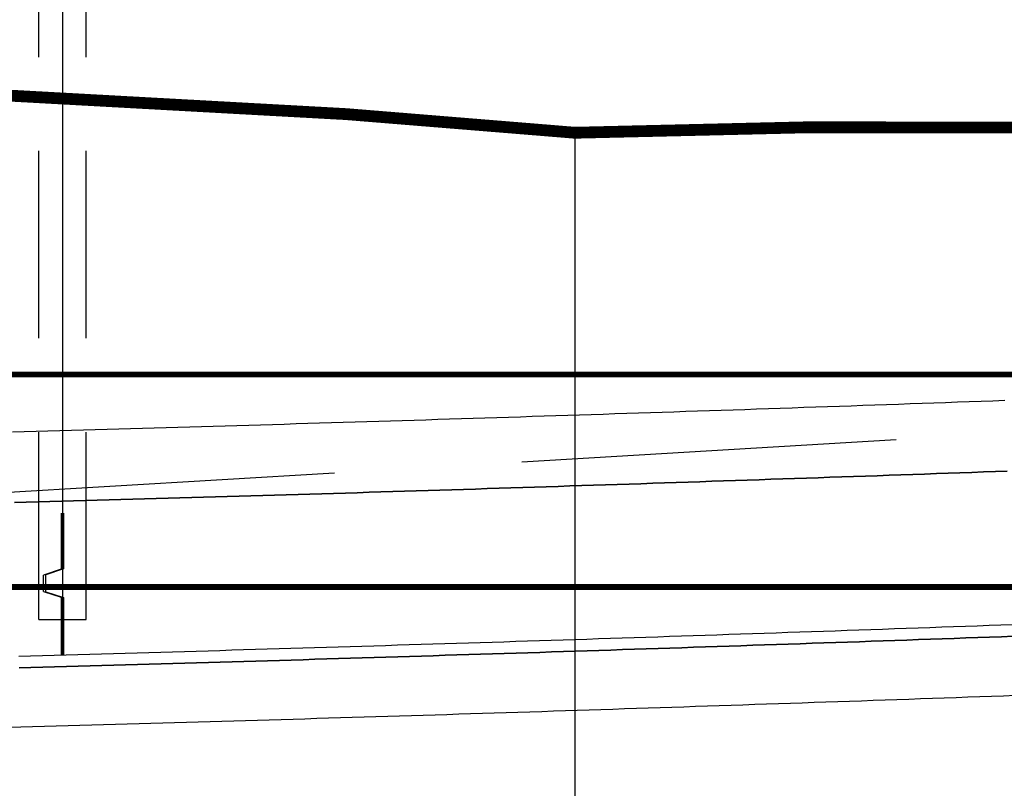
# Model space of a CAD drawing. Header units: metres. Extents: x 3458045 to 3462392, y 5482308 to 5484762.
# Tile 368 of 458: x 3461203 to 3461211, y 5483998 to 5484005. Entities that reach past the tile are written whole.
import ezdxf

# ---------------------------------------------------------------- set-up
doc = ezdxf.new("R2010")
doc.units = ezdxf.units.M
for name, pattern in [('AUSGEZOGEN', [2, 1, 1]), ('VERDECKT', [9.525, 6.35, -3.175]), ('VERDECKT2', [4.7625, 3.175, -1.5875])]:
    doc.linetypes.add(name, pattern=pattern)
for name, color, linetype in [('SP_FUGENBÄNDER', 2, 'AUSGEZOGEN'), ('SP_GELÄNDE-BESTAND', 251, 'CONTINUOUS'), ('SP_GRADIENTE', 3, 'CONTINUOUS'), ('SP_HW10', 170, 'VERDECKT'), ('SP_HW100', 170, 'VERDECKT'), ('SP_Tangentenband', 1, 'CONTINUOUS'), ('SP_Trogwand_L7+8', 2, 'CONTINUOUS'), ('SP_Tunnelsohle_L6-Schnitt', 2, 'CONTINUOUS'), ('SP_Tunnelsohle_L7+8-Schnitt', 2, 'CONTINUOUS'), ('SP_Tunnelsohle_Sauberkeitsschicht', 1, 'CONTINUOUS')]:
    doc.layers.add(name, color=color, linetype=linetype)
doc.layers.add('SP_HILF', color=6, linetype='CONTINUOUS', plot=False)
doc.layers.add('SP_Höhenplan-Beschriftung-Linien-Bestandsgelände', color=7, linetype='CONTINUOUS', lineweight=25)

msp = doc.modelspace()

# ---------------------------------------------------------------- linework, layer by layer
at = {"layer": 'SP_FUGENBÄNDER', "color": 1, "linetype": 'VERDECKT2', "ltscale": 0.5}
for p, q in [((3461202.9844, 5483999.7119), (3461202.9844, 5484006.4167)), ((3461203.3844, 5483999.712), (3461203.3844, 5484006.4168))]:
    msp.add_line(p, q, dxfattribs=at)
at = {"layer": 'SP_FUGENBÄNDER'}
msp.add_lwpolyline([(3461202.9844, 5483999.7119), (3461203.3844, 5483999.712)], dxfattribs=at)
at = {"layer": 'SP_GELÄNDE-BESTAND', "const_width": 0.1}
msp.add_lwpolyline([(3461194.1844, 5484004.6188), (3461199.1844, 5484004.344), (3461204.1844, 5484004.0692), (3461205.5877, 5484003.992), (3461207.2462, 5484003.857), (3461207.5222, 5484003.8343), (3461209.1844, 5484003.8732), (3461209.4943, 5484003.8805), (3461214.1844, 5484003.8739)], dxfattribs=at)
at = {"layer": 'SP_GRADIENTE'}
msp.add_lwpolyline([(3461202.7619, 5484001.3011), (3461202.8619, 5484001.3038), (3461202.9619, 5484001.3066), (3461203.0619, 5484001.3094), (3461203.1619, 5484001.3122), (3461203.2619, 5484001.315), (3461203.3619, 5484001.3179), (3461203.4619, 5484001.3207), (3461203.5619, 5484001.3235), (3461203.6619, 5484001.3264), (3461203.7619, 5484001.3292), (3461203.8619, 5484001.3321), (3461203.9619, 5484001.335), (3461204.0619, 5484001.3379), (3461204.1619, 5484001.3408), (3461204.2619, 5484001.3437), (3461204.3619, 5484001.3466), (3461204.4619, 5484001.3495), (3461204.5619, 5484001.3525), (3461204.6619, 5484001.3554), (3461204.7619, 5484001.3584), (3461204.8619, 5484001.3614), (3461204.9619, 5484001.3643), (3461205.0619, 5484001.3673), (3461205.1619, 5484001.3703), (3461205.2619, 5484001.3733), (3461205.3619, 5484001.3763), (3461205.4619, 5484001.3794), (3461205.5619, 5484001.3824), (3461205.6619, 5484001.3855), (3461205.7619, 5484001.3885), (3461205.8619, 5484001.3916), (3461205.9619, 5484001.3947), (3461206.0619, 5484001.3978), (3461206.1619, 5484001.4009), (3461206.2619, 5484001.404), (3461206.3619, 5484001.4071), (3461206.4619, 5484001.4102), (3461206.5619, 5484001.4134), (3461206.6619, 5484001.4165), (3461206.7619, 5484001.4197), (3461206.8619, 5484001.4228), (3461206.9619, 5484001.426), (3461207.0619, 5484001.4292), (3461207.1619, 5484001.4324), (3461207.2619, 5484001.4356), (3461207.3619, 5484001.4388), (3461207.4619, 5484001.442), (3461207.5619, 5484001.4453), (3461207.6619, 5484001.4485), (3461207.7619, 5484001.4518), (3461207.8619, 5484001.455), (3461207.9619, 5484001.4583), (3461208.0619, 5484001.4616), (3461208.1619, 5484001.4649), (3461208.2619, 5484001.4682), (3461208.3619, 5484001.4715), (3461208.4619, 5484001.4749), (3461208.5619, 5484001.4782), (3461208.6619, 5484001.4815), (3461208.7619, 5484001.4849), (3461208.8619, 5484001.4883), (3461208.9619, 5484001.4916), (3461209.0619, 5484001.495), (3461209.1619, 5484001.4984), (3461209.2619, 5484001.5018), (3461209.3619, 5484001.5052), (3461209.4619, 5484001.5087), (3461209.5619, 5484001.5121), (3461209.6619, 5484001.5155), (3461209.7619, 5484001.519), (3461209.8619, 5484001.5225), (3461209.9619, 5484001.5259), (3461210.0619, 5484001.5294), (3461210.1619, 5484001.5329), (3461210.2619, 5484001.5364), (3461210.3619, 5484001.5399), (3461210.4619, 5484001.5435), (3461210.5619, 5484001.547), (3461210.6619, 5484001.5505), (3461210.7619, 5484001.5541), (3461210.8619, 5484001.5577), (3461210.9619, 5484001.5612), (3461211.0619, 5484001.5648), (3461211.1619, 5484001.5684)], dxfattribs=at)
at = {"layer": 'SP_HILF', "color": 1}
for points in [[(3461211.1835, 5484000.9688), (3461211.0834, 5484000.9652), (3461210.9834, 5484000.9616), (3461210.8833, 5484000.958), (3461210.7833, 5484000.9545), (3461210.6832, 5484000.9509), (3461210.5831, 5484000.9474), (3461210.4831, 5484000.9438), (3461210.383, 5484000.9403), (3461210.283, 5484000.9368), (3461210.1829, 5484000.9333), (3461210.0828, 5484000.9298), (3461209.9828, 5484000.9263), (3461209.8827, 5484000.9228), (3461209.7827, 5484000.9194), (3461209.6826, 5484000.9159), (3461209.5825, 5484000.9125), (3461209.4825, 5484000.909), (3461209.3824, 5484000.9056), (3461209.2824, 5484000.9022), (3461209.1823, 5484000.8988), (3461209.0822, 5484000.8954), (3461208.9822, 5484000.892), (3461208.8821, 5484000.8886), (3461208.7821, 5484000.8852), (3461208.682, 5484000.8819), (3461208.5819, 5484000.8785), (3461208.4819, 5484000.8752), (3461208.3818, 5484000.8719), (3461208.2818, 5484000.8685), (3461208.1817, 5484000.8652), (3461208.0817, 5484000.8619), (3461207.9816, 5484000.8586), (3461207.8815, 5484000.8554), (3461207.7815, 5484000.8521), (3461207.6814, 5484000.8488), (3461207.5814, 5484000.8456), (3461207.4813, 5484000.8424), (3461207.3812, 5484000.8391), (3461207.2812, 5484000.8359), (3461207.1811, 5484000.8327), (3461207.0811, 5484000.8295), (3461206.981, 5484000.8263), (3461206.8809, 5484000.8231), (3461206.7809, 5484000.82), (3461206.6808, 5484000.8168), (3461206.5808, 5484000.8136), (3461206.4807, 5484000.8105), (3461206.3806, 5484000.8074), (3461206.2806, 5484000.8043), (3461206.1805, 5484000.8011), (3461206.0805, 5484000.798), (3461205.9804, 5484000.795), (3461205.8803, 5484000.7919), (3461205.7803, 5484000.7888), (3461205.6802, 5484000.7857), (3461205.5802, 5484000.7827), (3461205.4801, 5484000.7797), (3461205.38, 5484000.7766), (3461205.28, 5484000.7736), (3461205.1799, 5484000.7706), (3461205.0799, 5484000.7676), (3461204.9798, 5484000.7646), (3461204.8798, 5484000.7616), (3461204.7797, 5484000.7586), (3461204.6796, 5484000.7557), (3461204.5796, 5484000.7527), (3461204.4795, 5484000.7498), (3461204.3795, 5484000.7469), (3461204.2794, 5484000.7439), (3461204.1793, 5484000.741), (3461204.0793, 5484000.7381), (3461203.9792, 5484000.7352), (3461203.8792, 5484000.7324), (3461203.7791, 5484000.7295), (3461203.679, 5484000.7266), (3461203.579, 5484000.7238), (3461203.4789, 5484000.7209), (3461203.3789, 5484000.7181), (3461203.2788, 5484000.7153), (3461203.1787, 5484000.7125), (3461203.0787, 5484000.7097), (3461202.9786, 5484000.7069), (3461202.8786, 5484000.7041), (3461202.7785, 5484000.7013)], [(3461202.8144, 5483999.4018), (3461202.9146, 5483999.4046), (3461203.0148, 5483999.4074), (3461203.1149, 5483999.4102), (3461203.2151, 5483999.413), (3461203.3153, 5483999.4158), (3461203.4155, 5483999.4186), (3461203.5157, 5483999.4214), (3461203.6159, 5483999.4243), (3461203.7161, 5483999.4271), (3461203.8163, 5483999.43), (3461203.9165, 5483999.4329), (3461204.0166, 5483999.4358), (3461204.1168, 5483999.4387), (3461204.217, 5483999.4416), (3461204.3172, 5483999.4445), (3461204.4174, 5483999.4474), (3461204.5176, 5483999.4503), (3461204.6178, 5483999.4533), (3461204.718, 5483999.4562), (3461204.8181, 5483999.4592), (3461204.9183, 5483999.4622), (3461205.0185, 5483999.4652), (3461205.1187, 5483999.4682), (3461205.2189, 5483999.4712), (3461205.3191, 5483999.4742), (3461205.4193, 5483999.4772), (3461205.5195, 5483999.4802), (3461205.6197, 5483999.4833), (3461205.7198, 5483999.4863), (3461205.82, 5483999.4894), (3461205.9202, 5483999.4925), (3461206.0204, 5483999.4956), (3461206.1206, 5483999.4987), (3461206.2208, 5483999.5018), (3461206.321, 5483999.5049), (3461206.4212, 5483999.508), (3461206.5213, 5483999.5111), (3461206.6215, 5483999.5143), (3461206.7217, 5483999.5174), (3461206.8219, 5483999.5206), (3461206.9221, 5483999.5238), (3461207.0223, 5483999.527), (3461207.1225, 5483999.5302), (3461207.2227, 5483999.5334), (3461207.3229, 5483999.5366), (3461207.423, 5483999.5398), (3461207.5232, 5483999.543), (3461207.6234, 5483999.5463), (3461207.7236, 5483999.5495), (3461207.8238, 5483999.5528), (3461207.924, 5483999.5561), (3461208.0242, 5483999.5593), (3461208.1244, 5483999.5626), (3461208.2245, 5483999.5659), (3461208.3247, 5483999.5693), (3461208.4249, 5483999.5726), (3461208.5251, 5483999.5759), (3461208.6253, 5483999.5792), (3461208.7255, 5483999.5826), (3461208.8257, 5483999.586), (3461208.9259, 5483999.5893), (3461209.026, 5483999.5927), (3461209.1262, 5483999.5961), (3461209.2264, 5483999.5995), (3461209.3266, 5483999.6029), (3461209.4268, 5483999.6063), (3461209.527, 5483999.6098), (3461209.6272, 5483999.6132), (3461209.7274, 5483999.6167), (3461209.8276, 5483999.6201), (3461209.9277, 5483999.6236), (3461210.0279, 5483999.6271), (3461210.1281, 5483999.6306), (3461210.2283, 5483999.6341), (3461210.3285, 5483999.6376), (3461210.4287, 5483999.6411), (3461210.5289, 5483999.6446), (3461210.6291, 5483999.6482), (3461210.7292, 5483999.6517), (3461210.8294, 5483999.6553), (3461210.9296, 5483999.6589), (3461211.0298, 5483999.6625), (3461211.13, 5483999.666), (3461211.2302, 5483999.6696)]]:
    msp.add_lwpolyline(points, dxfattribs=at)
at = {"layer": 'SP_HILF', "color": 6}
for points in [[(3461211.2338, 5483999.5697), (3461211.1336, 5483999.5661), (3461211.0334, 5483999.5625), (3461210.9332, 5483999.5589), (3461210.833, 5483999.5554), (3461210.7328, 5483999.5518), (3461210.6326, 5483999.5482), (3461210.5324, 5483999.5447), (3461210.4322, 5483999.5412), (3461210.332, 5483999.5377), (3461210.2318, 5483999.5341), (3461210.1316, 5483999.5306), (3461210.0314, 5483999.5271), (3461209.9312, 5483999.5237), (3461209.831, 5483999.5202), (3461209.7308, 5483999.5167), (3461209.6306, 5483999.5133), (3461209.5304, 5483999.5098), (3461209.4302, 5483999.5064), (3461209.33, 5483999.503), (3461209.2298, 5483999.4996), (3461209.1296, 5483999.4962), (3461209.0294, 5483999.4928), (3461208.9292, 5483999.4894), (3461208.829, 5483999.486), (3461208.7288, 5483999.4827), (3461208.6286, 5483999.4793), (3461208.5284, 5483999.476), (3461208.4282, 5483999.4726), (3461208.328, 5483999.4693), (3461208.2278, 5483999.466), (3461208.1276, 5483999.4627), (3461208.0274, 5483999.4594), (3461207.9272, 5483999.4561), (3461207.827, 5483999.4528), (3461207.7268, 5483999.4496), (3461207.6267, 5483999.4463), (3461207.5265, 5483999.4431), (3461207.4263, 5483999.4398), (3461207.3261, 5483999.4366), (3461207.2259, 5483999.4334), (3461207.1257, 5483999.4302), (3461207.0255, 5483999.427), (3461206.9253, 5483999.4238), (3461206.8251, 5483999.4207), (3461206.7249, 5483999.4175), (3461206.6247, 5483999.4143), (3461206.5245, 5483999.4112), (3461206.4243, 5483999.4081), (3461206.3241, 5483999.4049), (3461206.2239, 5483999.4018), (3461206.1237, 5483999.3987), (3461206.0235, 5483999.3956), (3461205.9233, 5483999.3925), (3461205.8231, 5483999.3895), (3461205.7229, 5483999.3864), (3461205.6227, 5483999.3833), (3461205.5225, 5483999.3803), (3461205.4223, 5483999.3773), (3461205.3221, 5483999.3742), (3461205.2219, 5483999.3712), (3461205.1217, 5483999.3682), (3461205.0215, 5483999.3652), (3461204.9213, 5483999.3622), (3461204.8211, 5483999.3593), (3461204.7209, 5483999.3563), (3461204.6207, 5483999.3533), (3461204.5205, 5483999.3504), (3461204.4203, 5483999.3475), (3461204.3201, 5483999.3445), (3461204.2199, 5483999.3416), (3461204.1197, 5483999.3387), (3461204.0195, 5483999.3358), (3461203.9193, 5483999.3329), (3461203.8191, 5483999.3301), (3461203.7189, 5483999.3272), (3461203.6187, 5483999.3243), (3461203.5185, 5483999.3215), (3461203.4183, 5483999.3186), (3461203.3181, 5483999.3158), (3461203.2179, 5483999.313), (3461203.1177, 5483999.3102), (3461203.0175, 5483999.3074), (3461202.9173, 5483999.3046), (3461202.8171, 5483999.3018)], [(3461202.7307, 5483998.7993), (3461202.8309, 5483998.802), (3461202.9312, 5483998.8048), (3461203.0314, 5483998.8076), (3461203.1317, 5483998.8104), (3461203.2319, 5483998.8132), (3461203.3322, 5483998.816), (3461203.4324, 5483998.8188), (3461203.5327, 5483998.8217), (3461203.6329, 5483998.8245), (3461203.7332, 5483998.8274), (3461203.8334, 5483998.8303), (3461203.9337, 5483998.8331), (3461204.0339, 5483998.836), (3461204.1342, 5483998.8389), (3461204.2344, 5483998.8418), (3461204.3347, 5483998.8447), (3461204.4349, 5483998.8477), (3461204.5352, 5483998.8506), (3461204.6354, 5483998.8536), (3461204.7356, 5483998.8565), (3461204.8359, 5483998.8595), (3461204.9361, 5483998.8625), (3461205.0364, 5483998.8654), (3461205.1366, 5483998.8684), (3461205.2369, 5483998.8714), (3461205.3371, 5483998.8745), (3461205.4374, 5483998.8775), (3461205.5376, 5483998.8805), (3461205.6379, 5483998.8836), (3461205.7381, 5483998.8866), (3461205.8384, 5483998.8897), (3461205.9386, 5483998.8928), (3461206.0389, 5483998.8959), (3461206.1391, 5483998.899), (3461206.2394, 5483998.9021), (3461206.3396, 5483998.9052), (3461206.4399, 5483998.9083), (3461206.5401, 5483998.9114), (3461206.6404, 5483998.9146), (3461206.7406, 5483998.9177), (3461206.8408, 5483998.9209), (3461206.9411, 5483998.9241), (3461207.0413, 5483998.9273), (3461207.1416, 5483998.9305), (3461207.2418, 5483998.9337), (3461207.3421, 5483998.9369), (3461207.4423, 5483998.9401), (3461207.5426, 5483998.9433), (3461207.6428, 5483998.9466), (3461207.7431, 5483998.9498), (3461207.8433, 5483998.9531), (3461207.9436, 5483998.9564), (3461208.0438, 5483998.9597), (3461208.1441, 5483998.963), (3461208.2443, 5483998.9663), (3461208.3446, 5483998.9696), (3461208.4448, 5483998.9729), (3461208.5451, 5483998.9762), (3461208.6453, 5483998.9796), (3461208.7455, 5483998.9829), (3461208.8458, 5483998.9863), (3461208.946, 5483998.9897), (3461209.0463, 5483998.9931), (3461209.1465, 5483998.9965), (3461209.2468, 5483998.9999), (3461209.347, 5483999.0033), (3461209.4473, 5483999.0067), (3461209.5475, 5483999.0101), (3461209.6478, 5483999.0136), (3461209.748, 5483999.017), (3461209.8483, 5483999.0205), (3461209.9485, 5483999.024), (3461210.0488, 5483999.0274), (3461210.149, 5483999.0309), (3461210.2493, 5483999.0344), (3461210.3495, 5483999.038), (3461210.4498, 5483999.0415), (3461210.55, 5483999.045), (3461210.6503, 5483999.0486), (3461210.7505, 5483999.0521), (3461210.8507, 5483999.0557), (3461210.951, 5483999.0593), (3461211.0512, 5483999.0628), (3461211.1515, 5483999.0664), (3461211.2517, 5483999.07)]]:
    msp.add_lwpolyline(points, dxfattribs=at)
at = {"layer": 'SP_HW10', "lineweight": 30, "const_width": 0.05}
msp.add_lwpolyline([(3460947.0765, 5483999.9867), (3461463.4646, 5483999.9867)], dxfattribs=at)
at = {"layer": 'SP_HW100', "lineweight": 30, "const_width": 0.05}
msp.add_lwpolyline([(3460947.0765, 5484001.7867), (3461463.4646, 5484001.7867)], dxfattribs=at)
at = {"layer": 'SP_Höhenplan-Beschriftung-Linien-Bestandsgelände'}
msp.add_line((3461207.5222, 5484003.8343), (3461207.5222, 5483956.0493), dxfattribs=at)
at = {"layer": 'SP_Tangentenband', "color": 7, "linetype": 'VERDECKT2'}
msp.add_lwpolyline([(3461169.8189, 5484000.9278), (3461202.319, 5484000.7653), (3461234.819, 5484002.6973)], dxfattribs=at)
at = {"layer": 'SP_Trogwand_L7+8', "color": 2}
msp.add_line((3461203.1844, 5484005.6646), (3461203.1844, 5484000.6126), dxfattribs=at)
at = {"layer": 'SP_Tunnelsohle_L6-Schnitt'}
for points in [[(3461202.7785, 5484000.7013), (3461202.8786, 5484000.7041), (3461202.9786, 5484000.7069), (3461203.0787, 5484000.7097), (3461203.1787, 5484000.7125), (3461203.2788, 5484000.7153), (3461203.3789, 5484000.7181), (3461203.4789, 5484000.7209), (3461203.579, 5484000.7238), (3461203.679, 5484000.7266), (3461203.7791, 5484000.7295), (3461203.8792, 5484000.7324), (3461203.9792, 5484000.7352), (3461204.0793, 5484000.7381), (3461204.1793, 5484000.741), (3461204.2794, 5484000.7439), (3461204.3795, 5484000.7469), (3461204.4795, 5484000.7498), (3461204.5796, 5484000.7527), (3461204.6796, 5484000.7557), (3461204.7797, 5484000.7586), (3461204.8798, 5484000.7616), (3461204.9798, 5484000.7646), (3461205.0799, 5484000.7676), (3461205.1799, 5484000.7706), (3461205.28, 5484000.7736), (3461205.38, 5484000.7766), (3461205.4801, 5484000.7797), (3461205.5802, 5484000.7827), (3461205.6802, 5484000.7857), (3461205.7803, 5484000.7888), (3461205.8803, 5484000.7919), (3461205.9804, 5484000.795), (3461206.0805, 5484000.798), (3461206.1805, 5484000.8011), (3461206.2806, 5484000.8043), (3461206.3806, 5484000.8074), (3461206.4807, 5484000.8105), (3461206.5808, 5484000.8136), (3461206.6808, 5484000.8168), (3461206.7809, 5484000.82), (3461206.8809, 5484000.8231), (3461206.981, 5484000.8263), (3461207.0811, 5484000.8295), (3461207.1811, 5484000.8327), (3461207.2812, 5484000.8359), (3461207.3812, 5484000.8391), (3461207.4813, 5484000.8424), (3461207.5814, 5484000.8456), (3461207.6814, 5484000.8488), (3461207.7815, 5484000.8521), (3461207.8815, 5484000.8554), (3461207.9816, 5484000.8586), (3461208.0817, 5484000.8619), (3461208.1817, 5484000.8652), (3461208.2818, 5484000.8685), (3461208.3818, 5484000.8719), (3461208.4819, 5484000.8752), (3461208.5819, 5484000.8785), (3461208.682, 5484000.8819), (3461208.7821, 5484000.8852), (3461208.8821, 5484000.8886), (3461208.9822, 5484000.892), (3461209.0822, 5484000.8954), (3461209.1823, 5484000.8988), (3461209.2824, 5484000.9022), (3461209.3824, 5484000.9056), (3461209.4825, 5484000.909), (3461209.5825, 5484000.9125), (3461209.6826, 5484000.9159), (3461209.7827, 5484000.9194), (3461209.8827, 5484000.9228), (3461209.9828, 5484000.9263), (3461210.0828, 5484000.9298), (3461210.1829, 5484000.9333), (3461210.283, 5484000.9368), (3461210.383, 5484000.9403), (3461210.4831, 5484000.9438), (3461210.5831, 5484000.9474), (3461210.6832, 5484000.9509), (3461210.7833, 5484000.9545), (3461210.8833, 5484000.958), (3461210.9834, 5484000.9616), (3461211.0834, 5484000.9652), (3461211.1835, 5484000.9688)], [(3461202.8144, 5483999.4018), (3461202.9146, 5483999.4046), (3461203.0148, 5483999.4074), (3461203.1149, 5483999.4102), (3461203.2151, 5483999.413), (3461203.3153, 5483999.4158), (3461203.4155, 5483999.4186), (3461203.5157, 5483999.4214), (3461203.6159, 5483999.4243), (3461203.7161, 5483999.4271), (3461203.8163, 5483999.43), (3461203.9165, 5483999.4329), (3461204.0166, 5483999.4358), (3461204.1168, 5483999.4387), (3461204.217, 5483999.4416), (3461204.3172, 5483999.4445), (3461204.4174, 5483999.4474), (3461204.5176, 5483999.4503), (3461204.6178, 5483999.4533), (3461204.718, 5483999.4562), (3461204.8181, 5483999.4592), (3461204.9183, 5483999.4622), (3461205.0185, 5483999.4652), (3461205.1187, 5483999.4682), (3461205.2189, 5483999.4712), (3461205.3191, 5483999.4742), (3461205.4193, 5483999.4772), (3461205.5195, 5483999.4802), (3461205.6197, 5483999.4833), (3461205.7198, 5483999.4863), (3461205.82, 5483999.4894), (3461205.9202, 5483999.4925), (3461206.0204, 5483999.4956), (3461206.1206, 5483999.4987), (3461206.2208, 5483999.5018), (3461206.321, 5483999.5049), (3461206.4212, 5483999.508), (3461206.5213, 5483999.5111), (3461206.6215, 5483999.5143), (3461206.7217, 5483999.5174), (3461206.8219, 5483999.5206), (3461206.9221, 5483999.5238), (3461207.0223, 5483999.527), (3461207.1225, 5483999.5302), (3461207.2227, 5483999.5334), (3461207.3229, 5483999.5366), (3461207.423, 5483999.5398), (3461207.5232, 5483999.543), (3461207.6234, 5483999.5463), (3461207.7236, 5483999.5495), (3461207.8238, 5483999.5528), (3461207.924, 5483999.5561), (3461208.0242, 5483999.5593), (3461208.1244, 5483999.5626), (3461208.2245, 5483999.5659), (3461208.3247, 5483999.5693), (3461208.4249, 5483999.5726), (3461208.5251, 5483999.5759), (3461208.6253, 5483999.5792), (3461208.7255, 5483999.5826), (3461208.8257, 5483999.586), (3461208.9259, 5483999.5893), (3461209.026, 5483999.5927), (3461209.1262, 5483999.5961), (3461209.2264, 5483999.5995), (3461209.3266, 5483999.6029), (3461209.4268, 5483999.6063), (3461209.527, 5483999.6098), (3461209.6272, 5483999.6132), (3461209.7274, 5483999.6167), (3461209.8276, 5483999.6201), (3461209.9277, 5483999.6236), (3461210.0279, 5483999.6271), (3461210.1281, 5483999.6306), (3461210.2283, 5483999.6341), (3461210.3285, 5483999.6376), (3461210.4287, 5483999.6411), (3461210.5289, 5483999.6446), (3461210.6291, 5483999.6482), (3461210.7292, 5483999.6517), (3461210.8294, 5483999.6553), (3461210.9296, 5483999.6589), (3461211.0298, 5483999.6625), (3461211.13, 5483999.666), (3461211.2302, 5483999.6696)]]:
    msp.add_lwpolyline(points, dxfattribs=at)
at = {"layer": 'SP_Tunnelsohle_L7+8-Schnitt', "color": 1}
for p, q in [((3461203.1744, 5484000.613), (3461203.1744, 5484000.1366)), ((3461203.1944, 5484000.6122), (3461203.1944, 5484000.1399)), ((3461203.1744, 5484000.1366), (3461203.0244, 5484000.0866)), ((3461203.0244, 5483999.9499), (3461203.0244, 5484000.0866)), ((3461203.1944, 5484000.1399), (3461203.0444, 5484000.0899)), ((3461203.0444, 5483999.9466), (3461203.0444, 5484000.0899)), ((3461203.0244, 5483999.9499), (3461203.1744, 5483999.8999)), ((3461203.0444, 5483999.9466), (3461203.1944, 5483999.8966)), ((3461203.1744, 5483999.8999), (3461203.1744, 5483999.4121)), ((3461203.1944, 5483999.8966), (3461203.1944, 5483999.4113))]:
    msp.add_line(p, q, dxfattribs=at)
at = {"layer": 'SP_Tunnelsohle_L7+8-Schnitt'}
msp.add_line((3461203.1844, 5484000.6126), (3461203.1844, 5483999.4117), dxfattribs=at)
at = {"layer": 'SP_Tunnelsohle_Sauberkeitsschicht'}
for points in [[(3461202.8171, 5483999.3018), (3461202.9173, 5483999.3046), (3461203.0175, 5483999.3074), (3461203.1177, 5483999.3102), (3461203.2179, 5483999.313), (3461203.3181, 5483999.3158), (3461203.4183, 5483999.3186), (3461203.5185, 5483999.3215), (3461203.6187, 5483999.3243), (3461203.7189, 5483999.3272), (3461203.8191, 5483999.3301), (3461203.9193, 5483999.3329), (3461204.0195, 5483999.3358), (3461204.1197, 5483999.3387), (3461204.2199, 5483999.3416), (3461204.3201, 5483999.3445), (3461204.4203, 5483999.3475), (3461204.5205, 5483999.3504), (3461204.6207, 5483999.3533), (3461204.7209, 5483999.3563), (3461204.8211, 5483999.3593), (3461204.9213, 5483999.3622), (3461205.0215, 5483999.3652), (3461205.1217, 5483999.3682), (3461205.2219, 5483999.3712), (3461205.3221, 5483999.3742), (3461205.4223, 5483999.3773), (3461205.5225, 5483999.3803), (3461205.6227, 5483999.3833), (3461205.7229, 5483999.3864), (3461205.8231, 5483999.3895), (3461205.9233, 5483999.3925), (3461206.0235, 5483999.3956), (3461206.1237, 5483999.3987), (3461206.2239, 5483999.4018), (3461206.3241, 5483999.4049), (3461206.4243, 5483999.4081), (3461206.5245, 5483999.4112), (3461206.6247, 5483999.4143), (3461206.7249, 5483999.4175), (3461206.8251, 5483999.4207), (3461206.9253, 5483999.4238), (3461207.0255, 5483999.427), (3461207.1257, 5483999.4302), (3461207.2259, 5483999.4334), (3461207.3261, 5483999.4366), (3461207.4263, 5483999.4398), (3461207.5265, 5483999.4431), (3461207.6267, 5483999.4463), (3461207.7268, 5483999.4496), (3461207.827, 5483999.4528), (3461207.9272, 5483999.4561), (3461208.0274, 5483999.4594), (3461208.1276, 5483999.4627), (3461208.2278, 5483999.466), (3461208.328, 5483999.4693), (3461208.4282, 5483999.4726), (3461208.5284, 5483999.476), (3461208.6286, 5483999.4793), (3461208.7288, 5483999.4827), (3461208.829, 5483999.486), (3461208.9292, 5483999.4894), (3461209.0294, 5483999.4928), (3461209.1296, 5483999.4962), (3461209.2298, 5483999.4996), (3461209.33, 5483999.503), (3461209.4302, 5483999.5064), (3461209.5304, 5483999.5098), (3461209.6306, 5483999.5133), (3461209.7308, 5483999.5167), (3461209.831, 5483999.5202), (3461209.9312, 5483999.5237), (3461210.0314, 5483999.5271), (3461210.1316, 5483999.5306), (3461210.2318, 5483999.5341), (3461210.332, 5483999.5377), (3461210.4322, 5483999.5412), (3461210.5324, 5483999.5447), (3461210.6326, 5483999.5482), (3461210.7328, 5483999.5518), (3461210.833, 5483999.5554), (3461210.9332, 5483999.5589), (3461211.0334, 5483999.5625), (3461211.1336, 5483999.5661), (3461211.2338, 5483999.5697)], [(3461202.7307, 5483998.7993), (3461202.8309, 5483998.802), (3461202.9312, 5483998.8048), (3461203.0314, 5483998.8076), (3461203.1317, 5483998.8104), (3461203.2319, 5483998.8132), (3461203.3322, 5483998.816), (3461203.4324, 5483998.8188), (3461203.5327, 5483998.8217), (3461203.6329, 5483998.8245), (3461203.7332, 5483998.8274), (3461203.8334, 5483998.8303), (3461203.9337, 5483998.8331), (3461204.0339, 5483998.836), (3461204.1342, 5483998.8389), (3461204.2344, 5483998.8418), (3461204.3347, 5483998.8447), (3461204.4349, 5483998.8477), (3461204.5352, 5483998.8506), (3461204.6354, 5483998.8536), (3461204.7356, 5483998.8565), (3461204.8359, 5483998.8595), (3461204.9361, 5483998.8625), (3461205.0364, 5483998.8654), (3461205.1366, 5483998.8684), (3461205.2369, 5483998.8714), (3461205.3371, 5483998.8745), (3461205.4374, 5483998.8775), (3461205.5376, 5483998.8805), (3461205.6379, 5483998.8836), (3461205.7381, 5483998.8866), (3461205.8384, 5483998.8897), (3461205.9386, 5483998.8928), (3461206.0389, 5483998.8959), (3461206.1391, 5483998.899), (3461206.2394, 5483998.9021), (3461206.3396, 5483998.9052), (3461206.4399, 5483998.9083), (3461206.5401, 5483998.9114), (3461206.6404, 5483998.9146), (3461206.7406, 5483998.9177), (3461206.8408, 5483998.9209), (3461206.9411, 5483998.9241), (3461207.0413, 5483998.9273), (3461207.1416, 5483998.9305), (3461207.2418, 5483998.9337), (3461207.3421, 5483998.9369), (3461207.4423, 5483998.9401), (3461207.5426, 5483998.9433), (3461207.6428, 5483998.9466), (3461207.7431, 5483998.9498), (3461207.8433, 5483998.9531), (3461207.9436, 5483998.9564), (3461208.0438, 5483998.9597), (3461208.1441, 5483998.963), (3461208.2443, 5483998.9663), (3461208.3446, 5483998.9696), (3461208.4448, 5483998.9729), (3461208.5451, 5483998.9762), (3461208.6453, 5483998.9796), (3461208.7455, 5483998.9829), (3461208.8458, 5483998.9863), (3461208.946, 5483998.9897), (3461209.0463, 5483998.9931), (3461209.1465, 5483998.9965), (3461209.2468, 5483998.9999), (3461209.347, 5483999.0033), (3461209.4473, 5483999.0067), (3461209.5475, 5483999.0101), (3461209.6478, 5483999.0136), (3461209.748, 5483999.017), (3461209.8483, 5483999.0205), (3461209.9485, 5483999.024), (3461210.0488, 5483999.0274), (3461210.149, 5483999.0309), (3461210.2493, 5483999.0344), (3461210.3495, 5483999.038), (3461210.4498, 5483999.0415), (3461210.55, 5483999.045), (3461210.6503, 5483999.0486), (3461210.7505, 5483999.0521), (3461210.8507, 5483999.0557), (3461210.951, 5483999.0593), (3461211.0512, 5483999.0628), (3461211.1515, 5483999.0664), (3461211.2517, 5483999.07)]]:
    msp.add_lwpolyline(points, dxfattribs=at)

doc.saveas('drawing.dxf')
